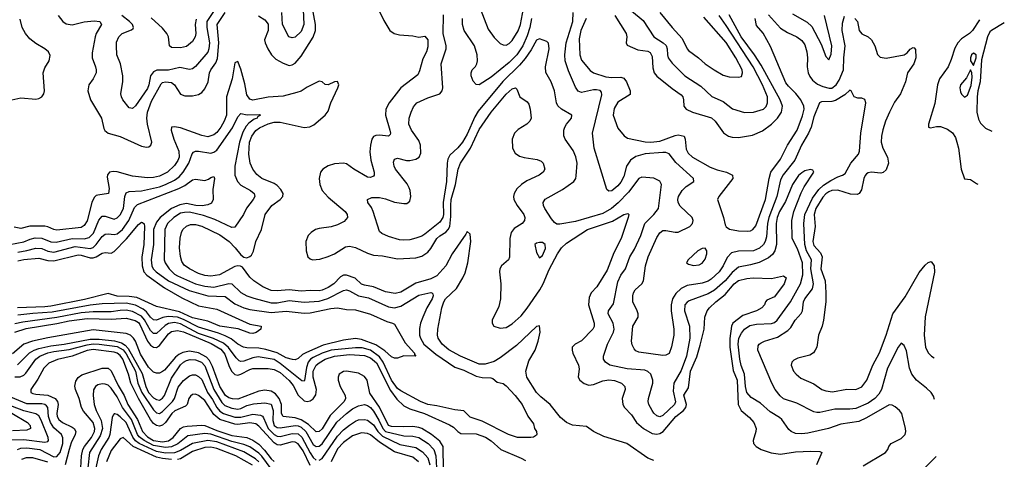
# Model space of a CAD drawing. Header units: inches. Extents: x 990535 to 1117859, y 769386 to 892122.
# Tile 425 of 656: x 1111083 to 1117614, y 791246 to 794163. Entities that reach past the tile are written whole.
import ezdxf

# ---------------------------------------------------------------- set-up
doc = ezdxf.new("R2010")
doc.units = ezdxf.units.IN
doc.header["$MEASUREMENT"] = 0
doc.layers.add('B1719', color=7, linetype='Continuous')

msp = doc.modelspace()

# ---------------------------------------------------------------- linework, layer by layer
at = {"layer": 'B1719', "color": 5}
for points, elevation in [([(1114125.9, 794265.9), (1114190, 794098.7), (1114230, 794043.6), (1114270, 794005.3), (1114290, 793995.3), (1114310, 793993.8), (1114330, 794003.6), (1114350, 794025.2), (1114390, 794089.2), (1114404.2, 794130), (1114438.9, 794310)], 2880), ([(1112390.5, 794249.5), (1112325.1, 794150), (1112323.7, 794110), (1112341.2, 794010), (1112338, 793970), (1112330, 793947.2), (1112250, 793852), (1112230, 793835.9), (1112210, 793831.1), (1112145.9, 793845.9), (1112070, 793828.5), (1111992.8, 793827.2), (1111970, 793816.2), (1111950.4, 793790), (1111939.4, 793730), (1111930, 793705.6), (1111850, 793590.4), (1111830, 793574.4), (1111810, 793578.4), (1111766.7, 793630), (1111758, 793650), (1111754.6, 793670), (1111767.5, 793752.5), (1111767.5, 793790), (1111750.9, 793870), (1111727.2, 793930), (1111724.1, 793990), (1111725.9, 794014.1), (1111739.7, 794050), (1111763.6, 794070), (1111823.8, 794096.2), (1111834.7, 794105.3), (1111837.4, 794110), (1111830.2, 794130), (1111812, 794150), (1111760.6, 794190)], 2840), ([(1112667.9, 794187.9), (1112710, 794161.3), (1112730, 794132.4), (1112730.5, 794090), (1112707.1, 794030), (1112710.8, 794010), (1112728.8, 793970), (1112753.5, 793930), (1112781.2, 793901.2), (1112830, 793873.2), (1112870, 793859.4), (1112890, 793863.5), (1112910, 793875.3), (1112950, 793920.8), (1113030, 794047.3), (1113044.5, 794090), (1113044.5, 794130), (1113023.5, 794250)], 2820), ([(1112962.4, 794230), (1112968.4, 794130), (1112950, 794084), (1112910, 794047.8), (1112890, 794041.7), (1112868.7, 794050), (1112826.4, 794130), (1112821.5, 794210)], 2840), ([(1113452.9, 794252.9), (1113497.3, 794157.3), (1113538, 794090), (1113567.7, 794070), (1113602.1, 794062.1), (1113690, 794055), (1113730, 794047.1), (1113770, 794052.8), (1113790.1, 794030.1), (1113790, 793982.7), (1113781.6, 793950), (1113758, 793902), (1113735.8, 793824.2), (1113723.2, 793796.8), (1113611, 793710), (1113532.9, 793610), (1113511.9, 793570), (1113509.4, 793530), (1113538.9, 793430), (1113542.8, 793410), (1113540, 793400), (1113530, 793388.8), (1113470, 793396.8), (1113445.5, 793394.5), (1113430, 793388.5), (1113417.7, 793370), (1113409, 793330), (1113406.2, 793286.2), (1113412.9, 793230), (1113434.5, 793150), (1113434.2, 793130), (1113430, 793124), (1113410, 793114.8), (1113390, 793118.7), (1113299.4, 793170), (1113250, 793205.7), (1113230, 793211.6), (1113170, 793205.3), (1113130, 793192.5), (1113094.6, 793170), (1113078.5, 793150), (1113070.2, 793109.8), (1113073.5, 793070), (1113088.4, 793030), (1113130, 792984.6), (1113242.2, 792890), (1113254.5, 792870), (1113256.2, 792850), (1113235.8, 792824.2), (1113190, 792801.2), (1113150, 792788.1), (1113070, 792778.3), (1113045.3, 792770), (1113015.6, 792750), (1112996.5, 792730), (1112981.2, 792690), (1112983.9, 792630), (1112993.7, 792590), (1113010, 792574.9), (1113026, 792570), (1113073.9, 792573.9), (1113130, 792590.9), (1113170, 792610.1), (1113243.6, 792656.4), (1113270, 792661), (1113310, 792651.3), (1113390, 792613.7), (1113430, 792599.8), (1113490, 792595.9), (1113590, 792575.4), (1113710, 792582.1), (1113750, 792594.5), (1113790, 792619.8), (1113810, 792643.5), (1113850, 792710), (1113870, 792728.2), (1113910, 792752.9), (1113925.2, 792770), (1113935.1, 792790), (1113943.3, 792856.7), (1113941.7, 792930), (1113945.8, 792970), (1113974.6, 793070), (1113990.7, 793170), (1114006.8, 793210), (1114073.9, 793310), (1114130, 793433.5), (1114209.9, 793550.1), (1114310, 793669.4), (1114350, 793704), (1114371.6, 793711.6), (1114380.9, 793700.9), (1114400.3, 793650), (1114450, 793617.4), (1114461.2, 793601.2), (1114469.2, 793570), (1114474.9, 793510), (1114466.7, 793490), (1114446.7, 793470), (1114390, 793434), (1114365.4, 793410), (1114349.4, 793370), (1114351.3, 793310), (1114370, 793277.4), (1114397.9, 793257.9), (1114430, 793247.4), (1114514.7, 793234.7), (1114542.9, 793222.9), (1114555.5, 793210), (1114565.5, 793170), (1114555.5, 793150), (1114528.7, 793130), (1114447.2, 793092.8), (1114410.6, 793069.4), (1114379.8, 793040.2), (1114362.7, 793010), (1114358.2, 792990), (1114360.9, 792970), (1114382, 792930), (1114426.2, 792870), (1114432.6, 792850), (1114431.9, 792830), (1114416.1, 792810), (1114363.2, 792776.8), (1114342.4, 792750), (1114335, 792710), (1114332.8, 792587.2), (1114326.2, 792570), (1114278.5, 792530), (1114266.7, 792510), (1114264.6, 792490), (1114273.7, 792410), (1114273, 792310), (1114261.3, 792258.7), (1114216.5, 792170), (1114217, 792150), (1114228.5, 792130), (1114270, 792115.5), (1114310, 792120.9), (1114350, 792145.1), (1114410, 792198.8), (1114450, 792248.2), (1114532.8, 792370), (1114555.4, 792410), (1114595.5, 792504.5), (1114650, 792608.2), (1114677.6, 792650), (1114710, 792680.9), (1114850, 792769.6), (1115014.8, 792825.2), (1115090, 792869.2), (1115116.5, 792876.5), (1115122.4, 792870), (1115119.7, 792850), (1115073.4, 792710), (1115023.7, 792616.3), (1114979.6, 792500.4), (1114910.1, 792389.9), (1114874.7, 792350), (1114860.5, 792319.5), (1114855.3, 792270), (1114892.5, 792150), (1114892.5, 792127.5), (1114883.9, 792110), (1114810, 792032.7), (1114766.4, 792010), (1114748.3, 791990), (1114747.1, 791970), (1114752.7, 791950), (1114790.2, 791869.8), (1114793.4, 791846.6), (1114787.4, 791790), (1114797.6, 791770), (1114827.9, 791747.9), (1114857.1, 791737.1), (1114890, 791742.2), (1114950, 791767.2), (1114990, 791774.2), (1115029.1, 791769.1), (1115074.6, 791750), (1115097.8, 791730), (1115099.7, 791710), (1115079, 791650), (1115083.2, 791610), (1115095.6, 791590), (1115141.5, 791541.5), (1115174.4, 791490), (1115219.8, 791450), (1115277.4, 791417.4), (1115310, 791412.3), (1115330, 791416.5), (1115351.5, 791430), (1115436.2, 791530), (1115486.4, 791570), (1115502.4, 791590), (1115506.4, 791610), (1115489, 791671), (1115519.4, 791720.6), (1115532.1, 791830), (1115573.8, 791926.2), (1115597.7, 792002.3), (1115623.5, 792110), (1115627.5, 792190), (1115642.7, 792230), (1115657.5, 792250), (1115699.5, 792290), (1115761.5, 792338.5), (1115821.5, 792410), (1115850, 792432.8), (1115905.7, 792445.7), (1115949.2, 792449.2), (1116070, 792445.7), (1116150, 792464), (1116166.8, 792450), (1116153.7, 792410), (1116090, 792324.8), (1116039.3, 792300.7), (1116029.1, 792290), (1116023.5, 792270), (1116006.2, 792250), (1115970, 792229.9), (1115880.5, 792199.5), (1115814.2, 792150), (1115803.4, 792130), (1115792.5, 792047.5), (1115794.3, 791990), (1115815.2, 791835.2), (1115842.9, 791770), (1115848.4, 791608.4), (1115868.9, 791568.9), (1115923.1, 791523.1), (1115952.8, 791490), (1115967.3, 791450), (1115966.4, 791430), (1115947.8, 791370), (1115950.3, 791350), (1115968.9, 791330), (1116000.3, 791310), (1116068, 791288), (1116130, 791280.7), (1116230, 791295.5), (1116330, 791300.7), (1116390, 791297.6), (1116404, 791290), (1116368.9, 791210)], 2820), ([(1115141.6, 794221.6), (1115217.5, 794157.5), (1115288.4, 794050), (1115352, 794010), (1115372, 793992), (1115378.7, 793970), (1115379.8, 793930), (1115385.3, 793910), (1115410, 793874.2), (1115495.5, 793790), (1115601, 793721), (1115673.2, 793653.2), (1115750, 793620.2), (1115811.3, 793571.3), (1115890, 793547.3), (1115950, 793549.5), (1116016.9, 793570), (1116033.5, 793586.5), (1116043.9, 793610), (1116043.1, 793650), (1116009.9, 793730), (1115948, 793850), (1115770, 794123.4), (1115721.8, 794190)], 2940), ([(1111030, 793631.3), (1111090, 793643.5), (1111190, 793636), (1111210, 793638.8), (1111230.3, 793650), (1111243.2, 793670), (1111247.2, 793690), (1111239.1, 793810), (1111250, 793843.5), (1111277.4, 793890), (1111285.4, 793925.4), (1111272.9, 793950), (1111250.3, 793970), (1111190, 794003.7), (1111150, 794034.8), (1111121.2, 794070), (1111100.1, 794110), (1111086, 794166)], 2780), ([(1111338.2, 794190), (1111369.2, 794150), (1111390, 794135.5), (1111430, 794129.2), (1111510, 794148.5), (1111575.9, 794155.9), (1111613.4, 794150), (1111626, 794130), (1111590.3, 794070.3), (1111582.9, 794050), (1111563.6, 793943.6), (1111563.7, 793910), (1111585.8, 793850), (1111591.1, 793830), (1111590.2, 793810), (1111571.1, 793770), (1111541.2, 793730), (1111534.8, 793690), (1111552.6, 793630), (1111626, 793510), (1111641.6, 793441.6), (1111647.4, 793427.4), (1111657.6, 793417.6), (1111670.7, 793410), (1111750, 793387.4), (1111890, 793323.5), (1111923.8, 793316.2), (1111939.9, 793320.1), (1111952.9, 793330), (1111958.3, 793350), (1111930.2, 793470.2), (1111926.7, 793510), (1111930.9, 793550), (1111956.9, 793623.1), (1112022.1, 793737.9), (1112030, 793745.1), (1112050, 793750.9), (1112090, 793745.4), (1112110.8, 793730), (1112148.7, 793668.7), (1112177.6, 793657.6), (1112230, 793658.1), (1112270, 793665.4), (1112290, 793679.7), (1112310, 793703.2), (1112333.6, 793750), (1112342.9, 793810), (1112350.4, 793830), (1112384.6, 793875.4), (1112395.7, 793904.3), (1112404.3, 794010), (1112393.4, 794130), (1112445.3, 794210)], 2820), ([(1112253.8, 794166.2), (1112247.8, 794130), (1112250.9, 794070), (1112247.7, 794050), (1112230, 794018), (1112190, 793984.7), (1112150, 793975.4), (1112090, 793977.1), (1112077.1, 793990), (1112069.3, 794050), (1112059.7, 794070), (1112030, 794106.4), (1111955.3, 794175.3)], 2860), ([(1116676.9, 791203.1), (1116825.5, 791290), (1116842, 791310), (1116848, 791330), (1116864, 791350), (1116930, 791384.2), (1116956.5, 791410), (1116960.9, 791430), (1116959, 791450), (1116933.4, 791550), (1116919.5, 791570), (1116890, 791593.4), (1116870, 791605.5), (1116850, 791606.9), (1116699.8, 791520.2), (1116650, 791497), (1116530, 791479.8), (1116448.8, 791451.2), (1116310, 791419.3), (1116270, 791413.9), (1116230, 791417.1), (1116200.4, 791430), (1116183.8, 791443.8), (1116138.6, 791510), (1116123.8, 791523.8), (1116060.3, 791560.3), (1115997.9, 791617.9), (1115935.4, 791655.4), (1115907.3, 791690), (1115897.8, 791730), (1115890.1, 791810.1), (1115868.9, 791868.9), (1115860.2, 791910), (1115848.7, 792010), (1115854.2, 792050), (1115870, 792082.5), (1115890, 792108.7), (1115926.6, 792133.4), (1115970, 792143), (1116070, 792146.3), (1116090, 792154.1), (1116108.1, 792170), (1116196.1, 792290), (1116262.6, 792410), (1116276.8, 792470), (1116274.5, 792550), (1116241.3, 792641.3), (1116206.9, 792710), (1116204.6, 792830), (1116218.5, 792890), (1116266.7, 793013.3), (1116287.2, 793052.8), (1116350.4, 793150), (1116344.5, 793164.5), (1116328.4, 793168.4), (1116290, 793158.8), (1116270, 793147.6), (1116250, 793128.4), (1116210, 793069.2), (1116162.7, 792957.3), (1116123.1, 792890), (1116107.7, 792850), (1116100.6, 792810), (1116102.4, 792670), (1116092, 792628), (1116076.2, 792603.8), (1116050, 792583.6), (1115988.2, 792551.8), (1115930, 792535.4), (1115850, 792520.6), (1115810, 792485.9), (1115762.3, 792430), (1115691.7, 792368.3), (1115650, 792344.3), (1115523.4, 792296.6), (1115510, 792289.3), (1115495.5, 792270), (1115491.8, 792230), (1115525.3, 792130), (1115527.9, 792050), (1115506.6, 791930), (1115470, 791835.5), (1115421.4, 791750), (1115418.3, 791698.3), (1115432.7, 791627.3), (1115426.4, 791610), (1115350, 791536.9), (1115330, 791528.4), (1115310, 791534), (1115290, 791551.8), (1115278.2, 791570), (1115256.2, 791610), (1115252.2, 791630), (1115253, 791650), (1115283.5, 791750), (1115283.7, 791770), (1115268.6, 791810), (1115250, 791828.6), (1115230, 791837.1), (1115112.8, 791847.2), (1114996.5, 791870), (1114969.1, 791890), (1114956.5, 791910), (1114954.4, 791930), (1114981.4, 792010), (1115021.3, 792090), (1115026.1, 792110), (1115019, 792150), (1114987.2, 792210), (1114987.7, 792230), (1115022.3, 792277.7), (1115050, 792424.2), (1115070, 792467.4), (1115102, 792510), (1115130.9, 792590), (1115160.5, 792639.5), (1115202.5, 792730), (1115228.9, 792810), (1115290.1, 792870), (1115319.7, 792910), (1115339.1, 793070), (1115330, 793090.3), (1115290, 793110.3), (1115210, 793116.9), (1115190, 793108.9), (1115121.4, 793018.6), (1115051.7, 792948.3), (1115007.6, 792910), (1114950, 792876.2), (1114770, 792823.3), (1114665.3, 792805.3), (1114646.1, 792806.1), (1114630, 792818), (1114610, 792842.4), (1114566, 792910), (1114557.3, 792930), (1114554.9, 792950), (1114568.5, 792971.5), (1114684, 793036), (1114759.6, 793090), (1114770.8, 793109.2), (1114774.2, 793125.8), (1114781, 793210), (1114771.9, 793251.9), (1114754, 793294), (1114701.5, 793370), (1114692, 793392), (1114693.1, 793430), (1114699, 793450), (1114710.2, 793470), (1114744, 793510), (1114745.3, 793530), (1114676.9, 793570), (1114652.1, 793592.1), (1114643.5, 793610), (1114631.3, 793691.3), (1114607.8, 793750), (1114573.2, 793813.2), (1114570.9, 793850), (1114594.1, 793970), (1114590, 794006.8), (1114579, 794019), (1114530, 794034.9), (1114510, 794026.5), (1114476.6, 793963.4), (1114435.4, 793904.6), (1114398.3, 793861.7), (1114288.3, 793751.7), (1114124.3, 793555.7), (1114101.6, 793518.4), (1114050, 793402.7), (1114019.7, 793350), (1113990, 793313.5), (1113936.3, 793263.7), (1113923.4, 793236.6), (1113918.1, 793210), (1113914.1, 793090), (1113892.3, 792950), (1113894.5, 792870), (1113889.1, 792850), (1113870, 792818.9), (1113770, 792739.2), (1113750, 792726.8), (1113710, 792712.2), (1113670, 792702.5), (1113630, 792699.8), (1113603.1, 792703.1), (1113530, 792724.7), (1113484, 792744), (1113470, 792756.3), (1113428, 792890), (1113416.2, 792916.2), (1113392.2, 792950), (1113390.5, 792970), (1113418, 792982), (1113470, 792983.2), (1113510, 792974.6), (1113570, 792952.2), (1113630, 792942.4), (1113650, 792942.5), (1113670, 792957.6), (1113677.5, 792990), (1113673.6, 793030), (1113667.3, 793047.3), (1113653.1, 793073.1), (1113575.8, 793170), (1113566, 793190), (1113562.4, 793217.6), (1113570, 793236.3), (1113590, 793243.9), (1113649.1, 793229.1), (1113670, 793229), (1113710, 793237.4), (1113731.6, 793250), (1113743.5, 793276.5), (1113742.3, 793330), (1113730, 793360.3), (1113681.4, 793430), (1113665.2, 793470), (1113666.8, 793510), (1113678.6, 793550), (1113694.7, 793585.3), (1113717.4, 793610), (1113790, 793644.2), (1113870.1, 793669.9), (1113886.3, 793690), (1113890.2, 793710), (1113877.6, 793870), (1113911, 793970), (1113910.9, 793990), (1113892.1, 794072.1), (1113894.1, 794194.1)], 2840), ([(1114478.8, 794170), (1114467.4, 794110), (1114450, 794056.1), (1114419.9, 793990), (1114380.9, 793930), (1114330, 793878.1), (1114210, 793782), (1114130, 793730.4), (1114110, 793733), (1114090, 793754.8), (1114078.3, 793790), (1114078, 793810), (1114085.3, 793830), (1114107.1, 793852.9), (1114116, 793870), (1114120.3, 793890), (1114118.4, 793930), (1114099.8, 793990), (1114030.1, 794090), (1114019.4, 794130), (1114021.1, 794170)], 2860), ([(1117151.7, 791643.5), (1117144.4, 791664.4), (1117129.5, 791689.5), (1117098.7, 791718.7), (1117031.4, 791770), (1116999.7, 791810), (1116984.6, 791850), (1116964.7, 791964.7), (1116950, 792002), (1116930, 792016.3), (1116910, 791990.6), (1116839, 791850), (1116800.1, 791710), (1116781.3, 791678.7), (1116754.5, 791650), (1116710, 791619.1), (1116630, 791582.9), (1116590, 791578.4), (1116490, 791579.5), (1116390, 791555.8), (1116370, 791555.6), (1116350, 791561.8), (1116238.6, 791618.6), (1116150, 791648.1), (1116126.5, 791666.5), (1116093.8, 791710), (1116071.8, 791750), (1115979.7, 791970), (1115982.3, 791997.7), (1115988.8, 792010), (1116001, 792019), (1116023, 792030), (1116110, 792056.3), (1116179, 792101), (1116199.1, 792120.9), (1116227.7, 792170), (1116266.7, 792213.3), (1116275, 792230), (1116282.9, 792290), (1116290.1, 792310), (1116342.5, 792377.5), (1116348.2, 792410), (1116331.1, 792510), (1116336.2, 792570), (1116301.4, 792630), (1116290.8, 792670), (1116283.4, 792810), (1116291.1, 792870), (1116341.3, 792978.7), (1116383.9, 793036.1), (1116415.4, 793064.6), (1116463.2, 793096.8), (1116510, 793120.2), (1116541.6, 793130), (1116558, 793142), (1116596.2, 793210), (1116646, 793270), (1116654.4, 793290), (1116662.4, 793410), (1116696.5, 793610), (1116690, 793632.7), (1116670, 793642), (1116642.9, 793642.9), (1116618.8, 793650), (1116598.8, 793690), (1116590, 793695.5), (1116556.6, 793663.4), (1116494.3, 793625.7), (1116470, 793620.1), (1116402.5, 793617.5), (1116388.7, 793611.3), (1116350, 793518.3), (1116333.5, 793450), (1116316.2, 793410), (1116268.4, 793330), (1116225, 793230), (1116147.5, 793132.5), (1116130, 793099.2), (1116105.3, 792990), (1116052.9, 792850), (1116044.3, 792810), (1116037.6, 792722.4), (1116028.9, 792691.1), (1116016.6, 792670), (1115990, 792646.3), (1115950, 792630.1), (1115850, 792626.3), (1115804.9, 792615.1), (1115775.3, 792584.7), (1115748.3, 792530), (1115721.6, 792490), (1115670, 792441.1), (1115650, 792428.7), (1115610, 792415.4), (1115510, 792400.1), (1115470, 792378.1), (1115434.4, 792345.6), (1115413.6, 792310), (1115404.9, 792270), (1115404.1, 792230), (1115421.9, 792110), (1115422.1, 792070), (1115407.1, 791992.9), (1115390, 791948.5), (1115370, 791936), (1115350, 791934.7), (1115190, 791956.8), (1115170, 791965.4), (1115157.9, 791977.9), (1115145.1, 792005.1), (1115140.6, 792030), (1115150.1, 792129.9), (1115184.8, 792190), (1115185.5, 792210), (1115179, 792230), (1115150.9, 792290), (1115149.4, 792330), (1115153.7, 792350), (1115166.4, 792370), (1115210, 792409.8), (1115221.4, 792430), (1115233.2, 792530), (1115251.3, 792590), (1115310, 792716.9), (1115330, 792748.4), (1115350, 792763.5), (1115370, 792764.8), (1115430, 792752.5), (1115450, 792753.1), (1115527.2, 792790), (1115545.6, 792810), (1115551.1, 792830), (1115543.6, 792850), (1115464.8, 792924.8), (1115451.7, 792950), (1115448.8, 792970), (1115453.2, 792990), (1115476.3, 793030), (1115504.4, 793055.6), (1115554.6, 793090), (1115552.8, 793110), (1115436.1, 793216.1), (1115390, 793273.2), (1115370, 793281.3), (1115350, 793281.5), (1115231.9, 793271.9), (1115170, 793255.8), (1115134, 793230), (1115106.9, 793190), (1115090, 793122.6), (1115070, 793083.8), (1115050, 793060.2), (1115010, 793028.1), (1114990, 793025.3), (1114976.7, 793036.7), (1114893.8, 793310), (1114882.6, 793410), (1114944.3, 793664.3), (1114942, 793682), (1114932.5, 793692.5), (1114910, 793697.4), (1114890, 793696.8), (1114810, 793678.9), (1114787.6, 793687.6), (1114770, 793714), (1114722.4, 793822.4), (1114701.6, 793890), (1114698.8, 793930), (1114707.7, 794010), (1114752.9, 794150), (1114755.2, 794210)], 2860), ([(1114839.4, 794170), (1114805.9, 794090), (1114794.7, 794034.7), (1114799.3, 793930), (1114810, 793894), (1114866, 793826), (1114890.1, 793810.1), (1114970, 793784.1), (1115010, 793780.1), (1115070, 793781.7), (1115090, 793773.9), (1115107.8, 793750), (1115132.3, 793690), (1115132.6, 793667.4), (1115050, 793615.8), (1115026.1, 793573.9), (1115020.1, 793530), (1115050, 793442.4), (1115092.3, 793392.3), (1115115.7, 793375.7), (1115232.1, 793352.1), (1115270, 793349.7), (1115330, 793357.4), (1115430, 793394.3), (1115450, 793397.7), (1115490, 793390.1), (1115497, 793370), (1115504, 793304), (1115517.6, 793277.6), (1115545.6, 793250), (1115663.4, 793183.4), (1115710, 793165.8), (1115770.6, 793150.6), (1115810.1, 793130.1), (1115813.8, 793110), (1115720.3, 792990), (1115712.4, 792970), (1115752.1, 792850), (1115761.4, 792801.4), (1115768.3, 792788.3), (1115791.9, 792771.9), (1115850, 792762.1), (1115910, 792758.7), (1115930, 792761.8), (1115945.1, 792770), (1115965, 792795), (1116031.1, 792970), (1116054, 793110), (1116066, 793150), (1116130, 793238), (1116175.4, 793330), (1116239.4, 793430), (1116274.8, 793525.2), (1116285.6, 793570), (1116283.4, 793590), (1116264.1, 793630), (1116231.9, 793671.9), (1116181.5, 793721.5), (1116164.7, 793744.7), (1116064, 793984), (1116014, 794074), (1115970, 794125.1), (1115960.5, 794170)], 2880), ([(1115029.5, 794190), (1115104.7, 794070), (1115109.3, 794050), (1115106.5, 794010), (1115113, 793993), (1115182.8, 793962.8), (1115250, 793953.1), (1115264.6, 793944.6), (1115277.4, 793917.4), (1115283.2, 793843.2), (1115292.4, 793810), (1115310, 793788.7), (1115410, 793705.9), (1115470, 793663.2), (1115481.2, 793650), (1115487.1, 793630), (1115488.9, 793590), (1115503.7, 793570), (1115546.4, 793550), (1115672.2, 793512.2), (1115697.1, 793490), (1115751.4, 793411.4), (1115784.4, 793390), (1115810, 793382.3), (1115850, 793380.9), (1115943.9, 793396.1), (1116010, 793425.9), (1116070, 793469.5), (1116109.9, 793510), (1116135.1, 793550), (1116141.7, 793590), (1116128.3, 793630), (1116001.2, 793861.2), (1115956.8, 793930), (1115869.2, 794049.2), (1115790, 794196)], 2920), ([(1115329.3, 794209.3), (1115410.9, 794110), (1115478, 794038), (1115509.4, 793970), (1115518.8, 793958.8), (1115586.7, 793910), (1115630.8, 793870.8), (1115690.3, 793830), (1115750, 793793.8), (1115790, 793782.9), (1115850, 793780.9), (1115870, 793786), (1115877.7, 793810), (1115874.4, 793830), (1115833.7, 793910), (1115770, 794011.7), (1115620.4, 794180.4)], 2960), ([(1116050, 794195.4), (1116130, 794106.3), (1116176.8, 794076.8), (1116237.5, 794050), (1116270, 794024.7), (1116290, 793996.1), (1116304.5, 793950), (1116309.3, 793910), (1116306.7, 793850), (1116313.8, 793810), (1116324.9, 793784.9), (1116342.1, 793762.1), (1116375.1, 793735.1), (1116410, 793718.8), (1116452.3, 793707.7), (1116471.1, 793708.9), (1116499.8, 793730), (1116518.1, 793761.9), (1116546.4, 793830), (1116549, 793910), (1116558.7, 793990), (1116539.6, 794090), (1116540.5, 794139.5), (1116554.9, 794185.1)], 2880), ([(1116621.7, 794170), (1116639.3, 794150), (1116651.8, 794091.8), (1116659.8, 794079.8), (1116670, 794069), (1116710, 794048.2), (1116732.7, 794030), (1116754.3, 793990), (1116772.8, 793932.8), (1116790, 793913.4), (1116830, 793907.5), (1116950, 793928.5), (1116970, 793943.1), (1116990, 793967.4), (1117010, 793978.9), (1117016.7, 793976.7), (1117024.4, 793964.4), (1117027.8, 793910), (1117015, 793870), (1116971.8, 793810), (1116957.8, 793750), (1116926.2, 793670), (1116885.4, 793614.6), (1116851.7, 793550), (1116825.5, 793490), (1116807.3, 793432.7), (1116798.8, 793390), (1116798.4, 793350), (1116809.3, 793309.3), (1116838.3, 793250), (1116846.4, 793210), (1116830, 793165.8), (1116810, 793148.9), (1116794.9, 793145.1), (1116730, 793151.7), (1116710, 793147.4), (1116700.5, 793139.5), (1116690.1, 793129.9), (1116682.9, 793110), (1116667.1, 793032.9), (1116651.3, 793010), (1116637.2, 793002.8), (1116594.7, 793005.3), (1116510, 793032), (1116470, 793029.4), (1116450, 793021), (1116430, 793007.3), (1116410, 792984.2), (1116364.2, 792910), (1116352.4, 792870), (1116360.1, 792790), (1116344, 792690), (1116350, 792664.5), (1116395.4, 792615.4), (1116405.3, 792590), (1116398, 792510), (1116425.3, 792430), (1116431.2, 792351.2), (1116430.1, 792290), (1116415.6, 792170), (1116407, 792130), (1116382.7, 792070), (1116370.2, 791990), (1116360.2, 791970), (1116347.5, 791952.5), (1116323.7, 791936.3), (1116243.5, 791916.5), (1116216.9, 791903.1), (1116204.9, 791890), (1116201.1, 791870), (1116216.5, 791830), (1116232.4, 791810), (1116265, 791785), (1116350, 791747.3), (1116403.6, 791710), (1116430, 791699.5), (1116474, 791694), (1116570, 791710.8), (1116630, 791709.3), (1116670, 791726.9), (1116701.5, 791770), (1116742.6, 791870), (1116786.9, 791953.1), (1116831.1, 792070), (1116873.8, 792210), (1116957.2, 792322.8), (1117050, 792485.5), (1117090, 792534), (1117110, 792551.6), (1117130, 792559.3), (1117148.5, 792530), (1117150, 792488), (1117090.2, 792190.2), (1117081.7, 792070), (1117092, 791990), (1117110, 791953.4), (1117130.4, 791930), (1117149, 791919.7)], 2880), ([(1116210, 794201.4), (1116306.2, 794146.2), (1116338, 794118), (1116400.3, 794000.3), (1116430, 793919.5), (1116450, 793896.4), (1116466.7, 793933.3), (1116469.9, 793990), (1116422.2, 794190)], 2920), ([(1117450, 794162.8), (1117402.8, 794090), (1117382.3, 794070), (1117330, 794036.4), (1117305.1, 794010), (1117286.2, 793973.8), (1117262.1, 793897.9), (1117241.6, 793850), (1117184.2, 793770), (1117171.6, 793730), (1117153.6, 793606.4), (1117110.7, 793470), (1117112, 793450), (1117125.2, 793445.2), (1117165.1, 793454.9), (1117190, 793454.3), (1117237.1, 793437.1), (1117271.3, 793411.3), (1117290, 793380.4), (1117299.8, 793350), (1117309.3, 793310), (1117327.9, 793170), (1117350, 793107.7), (1117390, 793102), (1117430, 793075.5), (1117438.4, 793072.4)], 2920), ([(1117614.1, 794141.3), (1117528.6, 794091.4), (1117518.3, 794081.7), (1117501.7, 794050), (1117462.9, 793897.1), (1117453.9, 793750), (1117439.2, 793690), (1117434.6, 793650), (1117432, 793550), (1117443.3, 793503.3), (1117457.2, 793477.2), (1117490, 793443.1), (1117531.2, 793422.3)], 2940), ([(1115290, 791238.4), (1115250, 791253.4), (1115110, 791350.6), (1114957.1, 791397.1), (1114889.6, 791429.6), (1114842.5, 791462.5), (1114750, 791472.7), (1114710, 791490.1), (1114670, 791523), (1114602.2, 791610), (1114540.3, 791660.3), (1114511.9, 791690), (1114447.7, 791790), (1114440.1, 791830), (1114459.9, 791900.1), (1114501.4, 791970), (1114521.3, 792030), (1114535.2, 792090), (1114530, 792130.6), (1114510, 792126.3), (1114379, 792001), (1114270, 791918.8), (1114230, 791894.8), (1114170, 791877.4), (1114130, 791877.7), (1114006.9, 791930), (1113930, 791972.5), (1113884.4, 792010), (1113859, 792050), (1113854, 792070), (1113856.8, 792110), (1113883.1, 792250), (1113895.3, 792290), (1113906.8, 792310), (1113980, 792380), (1114023.3, 792450), (1114037.1, 792482.9), (1114055.6, 792550), (1114075, 792690), (1114070, 792740.7), (1114050, 792757.3), (1114041.3, 792738.7), (1113950.8, 792610), (1113909.6, 792530), (1113850, 792463.4), (1113810, 792442.2), (1113710, 792415.4), (1113610, 792354.4), (1113573.8, 792346.2), (1113510, 792357.5), (1113430, 792390.6), (1113370, 792400.6), (1113350, 792408.1), (1113307.3, 792447.3), (1113250, 792468.7), (1113230, 792467.2), (1113210, 792455.5), (1113167.7, 792410), (1113130, 792385.5), (1113090, 792367.1), (1113070, 792363), (1113010, 792365.4), (1112950, 792360.7), (1112870, 792371.3), (1112790, 792363.8), (1112750, 792366.7), (1112694.9, 792390), (1112636.9, 792430), (1112610, 792453.8), (1112560.2, 792520.2), (1112547.5, 792527.5), (1112530, 792529.3), (1112510, 792524.6), (1112408.4, 792470), (1112350, 792460.3), (1112310, 792465.6), (1112270, 792479.1), (1112208.1, 792510), (1112174.8, 792534.8), (1112159.2, 792559.2), (1112149.4, 792590.6), (1112143.3, 792650), (1112147.4, 792712.6), (1112155.5, 792750), (1112165.2, 792770), (1112190, 792793.7), (1112215.8, 792804.2), (1112250, 792803.7), (1112290, 792791.7), (1112410, 792734.5), (1112472.9, 792690), (1112512.8, 792650), (1112550, 792603.5), (1112570, 792587.8), (1112590, 792583.5), (1112610, 792591.2), (1112619.4, 792600.6), (1112633.4, 792626.6), (1112648.4, 792690), (1112685.9, 792770), (1112711.6, 792870), (1112754.6, 792930), (1112810.2, 792970), (1112829.3, 792990), (1112830.2, 793009.8), (1112815.4, 793035.4), (1112790, 793062.7), (1112770, 793075.8), (1112688.3, 793110), (1112656.4, 793136.4), (1112630, 793170.2), (1112611.4, 793211.4), (1112603, 793270), (1112607.7, 793350), (1112622.3, 793390), (1112650, 793427.7), (1112674.3, 793445.7), (1112730, 793472.5), (1112770, 793482.4), (1112810, 793482.1), (1112970, 793446.3), (1113007.3, 793452.7), (1113034.1, 793465.9), (1113108.7, 793530), (1113130, 793555.1), (1113146, 793610), (1113193.4, 793710), (1113198.7, 793730), (1113190, 793753), (1113170, 793750.5), (1113130, 793730.4), (1113110, 793732.7), (1113090, 793750.5), (1113070, 793755.3), (1112990, 793714.6), (1112950.8, 793689.2), (1112921.2, 793678.8), (1112830, 793656.2), (1112730, 793648.5), (1112629.6, 793629.6), (1112610, 793634.8), (1112590, 793663.1), (1112576.9, 793736.9), (1112550, 793834.4), (1112530, 793885.7), (1112518.8, 793881.2), (1112510, 793876.4), (1112493.1, 793770), (1112453.9, 793650), (1112454, 793530), (1112438.7, 793490), (1112416.3, 793450), (1112390, 793414.4), (1112370, 793397.8), (1112330, 793386.1), (1112290, 793394.8), (1112150, 793445.4), (1112110, 793452.7), (1112090.9, 793449.1), (1112088.2, 793430), (1112104.4, 793370), (1112138, 793290), (1112139.9, 793250), (1112131.7, 793228.3), (1112110, 793196.2), (1112063.4, 793150), (1112010, 793123.5), (1111970, 793114.8), (1111930, 793112.6), (1111830, 793123.4), (1111730, 793154.1), (1111703.8, 793156.2), (1111678.7, 793150), (1111665.6, 793134.4), (1111662.7, 793117.3), (1111676.5, 793043.5), (1111671.5, 793010), (1111600.6, 792999.4), (1111590, 792996.3), (1111576.5, 792983.5), (1111560.8, 792950), (1111530, 792827.2), (1111510, 792797.5), (1111490, 792784.9), (1111330, 792766.9), (1111310, 792770.1), (1111270, 792789.1), (1111250, 792792.3), (1111150, 792792.1), (1111090, 792776.8), (1111046.9, 792786.9)], 2780), ([(1110970, 792662.2), (1111110, 792689.7), (1111152.5, 792707.5), (1111185, 792715), (1111230, 792714.2), (1111290, 792689.7), (1111325.5, 792685.5), (1111430, 792711.8), (1111510, 792708.8), (1111543.1, 792716.9), (1111573.4, 792746.6), (1111607.4, 792832.6), (1111630, 792858.5), (1111650, 792859.3), (1111710, 792840.1), (1111730, 792847), (1111750, 792867.2), (1111771.4, 792910), (1111780.3, 792990), (1111790, 793013), (1111810, 793023.8), (1111890, 793026.5), (1112010, 793054.8), (1112050, 793068.5), (1112110, 793097.9), (1112140.2, 793119.8), (1112166.5, 793150), (1112204.4, 793210), (1112227.8, 793272.2), (1112236.4, 793283.6), (1112249.2, 793290.8), (1112269.9, 793290.1), (1112350, 793277.7), (1112370, 793283.3), (1112390, 793297.9), (1112494.7, 793445.3), (1112530, 793518.3), (1112550, 793539.2), (1112590.7, 793530.7), (1112673.8, 793533.8), (1112679.1, 793530), (1112661.3, 793518.7), (1112658, 793510), (1112638.1, 793501.9), (1112603.3, 793476.7), (1112584.5, 793455.5), (1112563.9, 793416.1), (1112539.9, 793350), (1112510.1, 793190.1), (1112510.2, 793130.2), (1112528.7, 793090), (1112550, 793063.9), (1112613.7, 793030), (1112638.9, 793010), (1112642.8, 792990), (1112631.3, 792970), (1112587.8, 792912.2), (1112568.3, 792870), (1112510, 792786.6), (1112490, 792783.7), (1112377.4, 792837.4), (1112302.4, 792862.4), (1112210, 792885.6), (1112175.5, 792884.5), (1112150, 792878.1), (1112104.3, 792850), (1112062.5, 792810), (1112045.1, 792770), (1112042, 792570), (1112046.8, 792550), (1112074, 792510), (1112110, 792475.2), (1112130, 792462.4), (1112250, 792411), (1112310, 792395.7), (1112370, 792387.1), (1112470, 792411.8), (1112490, 792410.1), (1112550, 792353.4), (1112590, 792331.2), (1112635, 792315), (1112750, 792284.7), (1112790, 792284.9), (1112870, 792300.1), (1112970, 792288), (1113070, 792295.8), (1113127.6, 792312.4), (1113230, 792365.2), (1113250, 792369.5), (1113270, 792364.4), (1113330, 792330.1), (1113396.3, 792316.3), (1113530, 792258.2), (1113570, 792250.9), (1113610, 792262.2), (1113730, 792335.3), (1113810, 792351.9), (1113817.3, 792350), (1113824.2, 792344.2), (1113825.2, 792330), (1113819.1, 792310), (1113784.6, 792250), (1113757, 792190), (1113741.1, 792150), (1113733.8, 792113.8), (1113735.3, 792070), (1113740.8, 792050), (1113764.1, 792010), (1113842.7, 791942.7), (1113970, 791857.8), (1114030, 791837.4), (1114110, 791797.4), (1114150, 791787.9), (1114207.4, 791787.4), (1114222.4, 791782.4), (1114250, 791757.3), (1114290, 791748), (1114310, 791733), (1114370, 791670.3), (1114415.8, 791610), (1114453, 791533), (1114490, 791482), (1114498.8, 791450), (1114510.8, 791430), (1114514, 791410), (1114510, 791406), (1114490, 791392.7), (1114474, 791390), (1114386, 791390), (1114326.3, 791410), (1114150, 791498), (1114070, 791525.9), (1114030, 791566.5), (1113970, 791574.4), (1113850, 791601.7), (1113790, 791608.7), (1113740.8, 791630), (1113610, 791700.2), (1113590, 791715.8), (1113550, 791771.1), (1113494.1, 791890), (1113470, 791925.2), (1113410, 791969), (1113353.9, 791986.1), (1113310, 791986.2), (1113150, 791969.1), (1113090, 791950), (1113030, 791921.4), (1113010.8, 791909.2), (1112995.6, 791890), (1112984.5, 791855.5), (1112971.4, 791768.6), (1112970, 791765.4), (1112954.4, 791765.6), (1112810, 791882.3), (1112770, 791907.9), (1112665.3, 791925.3), (1112630, 791920.1), (1112570, 791896.4), (1112550, 791895), (1112539.4, 791899.4), (1112518.2, 791918.2), (1112468, 791988), (1112435.7, 792015.7), (1112368.4, 792048.4), (1112270, 792081.5), (1112150, 792144.7), (1112110, 792152.9), (1112070, 792146.1), (1112046.8, 792133.2), (1111990, 792080.6), (1111970, 792081.1), (1111950, 792100.4), (1111911.3, 792171.2), (1111890, 792196.5), (1111830, 792227.2), (1111790, 792235.4), (1111750, 792234.2), (1111690, 792224.5), (1111570, 792224.7), (1111490, 792218.2), (1111330, 792186), (1111103.3, 792156.7), (1111050, 792144.2)], 2760), ([(1111070, 792620.3), (1111130, 792630.4), (1111190, 792647), (1111230, 792644.6), (1111270, 792626.8), (1111310, 792620.4), (1111450, 792657.9), (1111550, 792644.9), (1111569.4, 792650.6), (1111591.1, 792670), (1111630, 792724.2), (1111650, 792740.4), (1111670, 792742.3), (1111710, 792736.4), (1111730, 792742.8), (1111764.7, 792770), (1111806.9, 792830), (1111843.7, 792916.3), (1111863.2, 792936.8), (1112137.5, 793042.5), (1112177.2, 793062.8), (1112230, 793099.2), (1112250, 793103.8), (1112310, 793096.5), (1112335.9, 793104.1), (1112350, 793115.3), (1112370, 793122.8), (1112375.8, 793110), (1112363.6, 793036.4), (1112366.5, 792970), (1112354.9, 792945.1), (1112330, 792933.3), (1112292.6, 792927.4), (1112252.3, 792930), (1112190, 792942.7), (1112144.9, 792935.1), (1112090, 792909.6), (1112014.9, 792850), (1111990, 792820.2), (1111971.3, 792770), (1111970.1, 792670), (1111954.6, 792570), (1111959.5, 792530), (1111968.9, 792510), (1111989.1, 792490), (1112070, 792429.8), (1112206.7, 792366.7), (1112330, 792331.5), (1112445.3, 792325.3), (1112510, 792276.7), (1112570, 792251.3), (1112610, 792240.3), (1112750, 792219.6), (1112850, 792227.7), (1112970, 792215.6), (1113010, 792218.1), (1113147.1, 792247.1), (1113190.1, 792250.1), (1113250, 792238.9), (1113310, 792236.8), (1113410, 792208.1), (1113519.1, 792159.1), (1113556, 792150), (1113570, 792142), (1113638.9, 792018.9), (1113701.6, 791950), (1113701.6, 791941.6), (1113710.7, 791930), (1113630, 791931.3), (1113590, 791917), (1113570, 791917.6), (1113550, 791926), (1113505.1, 791965.1), (1113445.2, 792005.2), (1113350, 792041.4), (1113310, 792046.7), (1113230, 792036.1), (1113096.9, 792003.1), (1112984.5, 791955.5), (1112959.4, 791940.6), (1112930, 791914.2), (1112910, 791905.5), (1112892.6, 791907.4), (1112850, 791918.4), (1112791.3, 791951.3), (1112715.5, 791975.5), (1112670, 791984.2), (1112590, 791985.5), (1112567.2, 791990), (1112530, 792009.9), (1112484.8, 792044.8), (1112445, 792065), (1112402.3, 792082.3), (1112270, 792122), (1112170, 792174.5), (1112130, 792189), (1112066.6, 792193.4), (1112032.8, 792187.2), (1111990, 792169.5), (1111970, 792170.8), (1111950, 792189.4), (1111924.2, 792224.2), (1111901.9, 792241.9), (1111850, 792269.4), (1111790, 792282.1), (1111630, 792277.7), (1111550, 792268.1), (1111297.5, 792222.5), (1111170, 792214), (1111070, 792201.9)], 2740), ([(1111070, 792563.3), (1111110, 792571.7), (1111210, 792579.4), (1111270, 792564.9), (1111310, 792563.2), (1111470, 792602.4), (1111490, 792600.9), (1111550, 792582.6), (1111570, 792583.1), (1111590.4, 792589.6), (1111630, 792613.5), (1111650, 792617.9), (1111690, 792613.2), (1111710, 792624.6), (1111792.3, 792707.7), (1111870, 792804.6), (1111890, 792819.3), (1111898, 792818), (1111909.2, 792809.2), (1111910.1, 792790.1), (1111905.7, 792670), (1111893.3, 792586.7), (1111894.2, 792530), (1111905.5, 792490), (1111926.8, 792466.8), (1112043.2, 792383.2), (1112158, 792318), (1112270, 792264.3), (1112390, 792242.2), (1112610, 792143.2), (1112684.9, 792130), (1112682.4, 792110), (1112652.2, 792087.8), (1112630, 792081.5), (1112610, 792083.8), (1112531.3, 792111.3), (1112410, 792130.3), (1112330, 792161.6), (1112230, 792185), (1112143.5, 792223.5), (1111990, 792259.2), (1111859.1, 792319.1), (1111810, 792327.1), (1111730, 792327.7), (1111670, 792345.9), (1111513.5, 792306.5), (1111290, 792261.6), (1111250, 792256.8), (1111068.1, 792251.9)], 2720), ([(1111051.3, 792088.7), (1111125.3, 792114.7), (1111330, 792146.8), (1111410, 792164.1), (1111530, 792180.1), (1111690, 792174.9), (1111790, 792183.3), (1111847.9, 792167.9), (1111870, 792153.2), (1111880, 792140), (1111930, 792029.5), (1111950, 792003.5), (1111970, 791988.8), (1111990, 791987.8), (1112010, 792000.1), (1112070, 792077.9), (1112090, 792093.1), (1112130, 792101.2), (1112170, 792092.5), (1112353.6, 792013.6), (1112416.5, 791976.5), (1112442.7, 791942.7), (1112470, 791867.7), (1112488.7, 791830), (1112510, 791808.7), (1112530, 791804.2), (1112550, 791810.3), (1112610, 791842.1), (1112630, 791848.1), (1112730, 791847.8), (1112770, 791841.6), (1112810, 791820.9), (1112869.5, 791769.5), (1112896.6, 791736.6), (1112930.8, 791670.8), (1112970, 791634.8), (1112990, 791630.4), (1113010, 791634.5), (1113030, 791648.1), (1113046.5, 791673.5), (1113052.2, 791710), (1113030.4, 791790), (1113029.5, 791830), (1113050, 791869.4), (1113070, 791886.9), (1113110, 791911.2), (1113170, 791930.4), (1113270, 791940.3), (1113370, 791935.5), (1113410, 791919.8), (1113450, 791886.7), (1113541.5, 791701.5), (1113583.9, 791643.9), (1113630, 791600.5), (1113670, 791581), (1113767.2, 791550), (1113934.6, 791474.6), (1113959.8, 791459.8), (1113990, 791430.6), (1114010, 791418.1), (1114110, 791415.1), (1114172.4, 791392.4), (1114210, 791368.8), (1114274.9, 791310), (1114410, 791254.4), (1114437.5, 791237.5)], 2780), ([(1113893.5, 791173.5), (1113891.5, 791330), (1113870, 791366.3), (1113814.9, 791410), (1113750, 791449.3), (1113730, 791456.2), (1113690, 791464.2), (1113630, 791460.8), (1113550, 791464), (1113530, 791470.3), (1113470, 791592.5), (1113405.2, 791685.2), (1113387.2, 791770), (1113370, 791794.5), (1113330, 791817.8), (1113250, 791831.7), (1113230, 791827.7), (1113202.9, 791810), (1113194.4, 791790), (1113194.7, 791770), (1113209.2, 791730), (1113240.8, 791670), (1113244.3, 791650), (1113234.4, 791630), (1113142.8, 791537.2), (1113090, 791447.6), (1113070, 791431.1), (1113050, 791428.7), (1112997.5, 791477.5), (1112950, 791508.5), (1112910, 791520.3), (1112830, 791530.6), (1112819.6, 791550), (1112818.9, 791610), (1112804.7, 791650), (1112780.7, 791680.7), (1112750, 791698.9), (1112710, 791703.6), (1112670, 791697.8), (1112530, 791644.8), (1112493.6, 791646.4), (1112470, 791653.6), (1112447.6, 791670), (1112410, 791728.2), (1112361.4, 791861.4), (1112341.1, 791901.1), (1112322.5, 791922.5), (1112270, 791952), (1112210, 791962.5), (1112165.5, 791954.5), (1112138.7, 791941.3), (1112116.6, 791923.4), (1112042.9, 791837.1), (1112030, 791827.4), (1112010, 791817.7), (1111990, 791817.5), (1111970, 791823.8), (1111936.4, 791856.4), (1111884.1, 791944.1), (1111850.6, 792030), (1111837.7, 792050), (1111816.9, 792070), (1111790, 792081.3), (1111570, 792103.8), (1111270, 792052.1), (1111167.2, 792030), (1111110, 792010.3), (1111034.6, 791945.4)], 2820), ([(1111050, 791792.5), (1111086.6, 791793.4), (1111110, 791804.5), (1111122.8, 791817.2), (1111189.8, 791910.2), (1111216.1, 791930), (1111270, 791951.9), (1111310, 791961.4), (1111410, 791974), (1111530, 792006.3), (1111570, 792012.4), (1111610.9, 792010.9), (1111730, 791994.2), (1111770, 791971.3), (1111790, 791944.9), (1111850.1, 791830), (1111867.3, 791750), (1111892, 791690), (1111970, 791573.3), (1111990, 791553.3), (1112010, 791550.4), (1112030, 791562.5), (1112095.5, 791630), (1112110.1, 791650), (1112134.7, 791725.3), (1112170, 791768.5), (1112210, 791799.9), (1112230, 791806.6), (1112250, 791806), (1112270, 791796.3), (1112290, 791774.7), (1112329.1, 791690), (1112362.2, 791642.2), (1112389.5, 791589.5), (1112410, 791565.6), (1112435.7, 791550), (1112510, 791526.1), (1112550, 791526.2), (1112630, 791545.2), (1112679.1, 791539.1), (1112692.4, 791532.4), (1112701.1, 791521.1), (1112731.6, 791450), (1112769.9, 791410), (1112790, 791399.1), (1112810, 791397.5), (1112890, 791418.1), (1112930, 791414.5), (1112953.6, 791393.6), (1113010, 791289.1), (1113030, 791257.5), (1113050, 791241.1)], 2860), ([(1111067.6, 791872.4), (1111147.6, 791952.4), (1111179.1, 791970), (1111210, 791980.5), (1111290, 791998.6), (1111376.9, 792010), (1111550, 792041.9), (1111610, 792043.1), (1111712.1, 792032.1), (1111758.3, 792018.3), (1111782.2, 792002.2), (1111801.6, 791981.6), (1111894.5, 791814.5), (1111919.2, 791730), (1111937.7, 791690), (1111970, 791654.8), (1111990, 791642.1), (1112010, 791639.1), (1112030, 791651.7), (1112043.6, 791670), (1112090, 791785.3), (1112150, 791873.6), (1112170, 791891.3), (1112190, 791901.2), (1112212.8, 791907.2), (1112250, 791905.9), (1112288.2, 791890), (1112310, 791866.7), (1112370, 791710), (1112423, 791623), (1112443.4, 791603.4), (1112490, 791585.2), (1112530, 791579.2), (1112550, 791582.8), (1112590, 791602.3), (1112633.1, 791613.1), (1112710, 791620.9), (1112750, 791611.5), (1112763.5, 791570), (1112762.9, 791502.9), (1112771.4, 791470), (1112790, 791456.8), (1112810, 791454.2), (1112910, 791470.9), (1112930, 791468.7), (1112950, 791460), (1112980.2, 791430), (1113030, 791343.4), (1113050, 791330.4), (1113070, 791332.7), (1113090, 791349.4), (1113187.3, 791492.7), (1113250, 791550.4), (1113290, 791579.7), (1113330, 791599.6), (1113370, 791609.9), (1113390, 791603.6), (1113410, 791588.9), (1113430, 791564.8), (1113466.2, 791506.2), (1113491, 791451), (1113510, 791431.4), (1113630, 791401), (1113690, 791399.4), (1113730, 791390.3), (1113792.4, 791350), (1113830, 791311.6), (1113844.2, 791270), (1113846.8, 791190)], 2840), ([(1113010, 791204.3), (1112962.7, 791302.7), (1112929.1, 791349.1), (1112910, 791360.1), (1112890, 791362.3), (1112810, 791340.4), (1112790, 791342.2), (1112770, 791354.6), (1112670, 791465.6), (1112650, 791480.9), (1112610, 791488.1), (1112530, 791476.7), (1112510, 791478.2), (1112410, 791510.2), (1112370, 791543), (1112310, 791636.1), (1112270, 791669.9), (1112250, 791678.5), (1112230, 791676.5), (1112214.8, 791665.2), (1112205.4, 791650), (1112192.9, 791610), (1112181.7, 791598.3), (1112112.7, 791567.3), (1112092.1, 791550), (1112050.9, 791489.1), (1112030, 791471.4), (1112010, 791466), (1111990, 791469.3), (1111970, 791482.9), (1111950, 791509.5), (1111870.3, 791650.3), (1111820.9, 791750), (1111804.5, 791810), (1111765.9, 791910), (1111750, 791935.5), (1111730, 791949.9), (1111710, 791956.5), (1111570, 791975), (1111530, 791966.7), (1111430, 791930.2), (1111332.8, 791907.2), (1111277.2, 791882.8), (1111242.4, 791850), (1111202.2, 791777.8), (1111156.5, 791710), (1111157.4, 791690), (1111170, 791683.5), (1111190, 791677.8), (1111270, 791670.7), (1111317.1, 791650), (1111334.2, 791630), (1111339.1, 791610), (1111328.5, 791550), (1111331.2, 791530), (1111341.5, 791510), (1111366.1, 791490), (1111430, 791459.9), (1111443.3, 791450), (1111454.2, 791430), (1111450.4, 791410), (1111425, 791355), (1111410.4, 791310.4), (1111384.9, 791210)], 2880), ([(1111487.3, 791190), (1111493.3, 791270), (1111502.1, 791310), (1111512.6, 791330), (1111558.6, 791390), (1111578, 791430), (1111581.3, 791450), (1111569.4, 791489.4), (1111505.1, 791565.1), (1111493.6, 791590), (1111478.3, 791650), (1111453.6, 791710), (1111449.5, 791730.5), (1111455.2, 791764.8), (1111471, 791789), (1111494.6, 791805.4), (1111630, 791851.4), (1111670, 791850.3), (1111690, 791832.6), (1111736.6, 791736.6), (1111776.2, 791670), (1111800.3, 791610), (1111864.1, 791510), (1111897.3, 791430), (1111930, 791394.8), (1111970, 791370), (1112030, 791362.1), (1112070, 791368.3), (1112100.3, 791390), (1112150, 791449.4), (1112170, 791460.6), (1112193.6, 791466.4), (1112290, 791472.6), (1112310.1, 791469.9), (1112390, 791436), (1112490, 791402.8), (1112590, 791390.2), (1112630, 791373.1), (1112670, 791345.5), (1112707.2, 791307.2), (1112750, 791248.3), (1112770, 791232.3)], 2920), ([(1112750, 791181.9), (1112690, 791266.2), (1112670, 791287.3), (1112610, 791328.5), (1112570, 791344.3), (1112490, 791363.5), (1112350, 791411.6), (1112310, 791417.4), (1112198.9, 791401.1), (1112131.2, 791348.7), (1112090, 791329.7), (1112050, 791325), (1111970, 791336.9), (1111908, 791370), (1111875, 791395), (1111864.9, 791410), (1111824.1, 791510), (1111765.3, 791590), (1111730, 791659.9), (1111690, 791717.3), (1111670, 791736.7), (1111650, 791745.3), (1111630, 791746.8), (1111600.6, 791739.4), (1111585.6, 791730), (1111573.4, 791706.6), (1111569.6, 791670), (1111577.9, 791610), (1111589.6, 791570), (1111622.6, 791502.6), (1111631.7, 791450), (1111617.3, 791402.7), (1111546, 791290), (1111534.7, 791190)], 2940), ([(1111068, 791312), (1111090, 791318.9), (1111130, 791321.2), (1111216.5, 791310), (1111310, 791262.2), (1111330, 791264.3), (1111350.4, 791290), (1111369, 791350), (1111368.1, 791388.1), (1111359.6, 791410), (1111310, 791455.2), (1111287.4, 791490), (1111273.4, 791530), (1111269.7, 791589.7), (1111261.2, 791601.2), (1111250, 791610.1), (1111230, 791614.1), (1111130, 791614.6), (1110970, 791679.7)], 2860), ([(1111030, 791376.1), (1111110, 791377.4), (1111250, 791358.5), (1111270, 791364.8), (1111272.9, 791370), (1111271, 791390), (1111225.3, 791505.3), (1111210, 791533.2), (1111190, 791548.2), (1111110, 791567.1), (1110930, 791635.2)], 2840), ([(1111030, 791551.4), (1111134, 791490), (1111152.8, 791470), (1111154.6, 791450), (1111130, 791439), (1111034.1, 791434.1)], 2820), ([(1112669.2, 791229.2), (1112648.1, 791248.1), (1112570, 791294.4), (1112390, 791361), (1112330, 791371.1), (1112230, 791350), (1112150, 791303.3), (1112110, 791288.2), (1112050, 791287.6), (1111990, 791298.7), (1111876.3, 791350), (1111850, 791368.9), (1111833.5, 791393.5), (1111790, 791489), (1111750, 791527.8), (1111730, 791542.3), (1111713.1, 791546.9), (1111710, 791547.4), (1111701.9, 791538.1), (1111696.3, 791523.7), (1111681.7, 791410), (1111673.6, 791390), (1111622.7, 791310), (1111605.1, 791270), (1111584, 791170)], 2960), ([(1113070, 791239.2), (1113090, 791250.4), (1113190, 791399), (1113230, 791440.6), (1113270, 791473.2), (1113310, 791499.7), (1113330, 791507.2), (1113370, 791510.8), (1113390, 791505.3), (1113430, 791473.5), (1113459.1, 791430), (1113490, 791399.1), (1113603.5, 791343.5), (1113710, 791324.5), (1113755.5, 791295.5), (1113790, 791254.9), (1113802.6, 791210)], 2860), ([(1113728.5, 791230), (1113690, 791259.2), (1113570, 791296.2), (1113470, 791360.4), (1113410, 791408), (1113390, 791417.7), (1113350, 791422.1), (1113290, 791401.1), (1113230, 791358.2), (1113190, 791314.6), (1113148.6, 791230)], 2880), ([(1112090, 791243.8), (1112030, 791250.7), (1111990, 791260.4), (1111836.3, 791330), (1111770, 791391.3), (1111750, 791382.3), (1111690, 791305.2), (1111657.9, 791230)], 2980), ([(1112626.9, 791206.9), (1112516.4, 791270), (1112390, 791318.3), (1112350, 791326.5), (1112310, 791323.6), (1112230, 791298.4), (1112150, 791249.7), (1112130, 791244.5)], 2980), ([(1111270, 791227.8), (1111170, 791255.8), (1111124.9, 791255.1), (1111095.7, 791244.3)], 2880), ([(1117087.2, 791190), (1117162, 791264.2)], 2860)]:
    msp.add_lwpolyline(points, dxfattribs=dict(at, elevation=elevation))
for points, elevation in [([(1117410, 793941.3), (1117397.6, 793930), (1117389.4, 793910), (1117390.7, 793890), (1117410, 793858), (1117427.6, 793910), (1117427, 793930)], 2940), ([(1117390, 793829), (1117363.9, 793776.1), (1117323.6, 793730), (1117319.6, 793710), (1117323.7, 793683.7), (1117330, 793667.7), (1117350, 793648.2), (1117370, 793662), (1117393.5, 793726.5), (1117401, 793781), (1117399.5, 793810)], 2940), ([(1114530, 792684.7), (1114510, 792679.7), (1114500.3, 792670), (1114510, 792618), (1114530, 792582.8), (1114550, 792598), (1114570, 792644.7), (1114569.4, 792670), (1114550, 792683.6)], 2840), ([(1115630, 792646.6), (1115610, 792643.6), (1115580.5, 792630), (1115517.3, 792570), (1115506, 792550), (1115519.9, 792539.9), (1115552.4, 792532.4), (1115590, 792535.8), (1115610, 792547), (1115630, 792574), (1115640.5, 792610), (1115641.6, 792630)], 2880)]:
    msp.add_lwpolyline(points, close=True, dxfattribs=dict(at, elevation=elevation))

doc.saveas('drawing.dxf')
